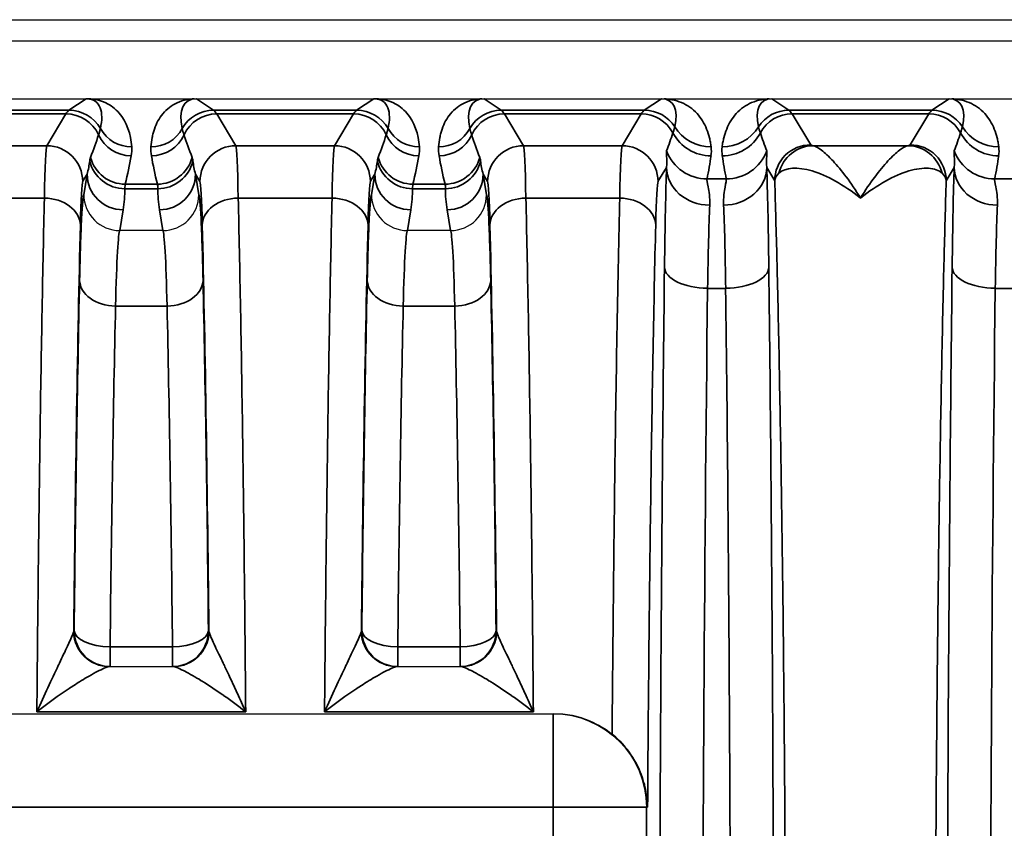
# Model space of a CAD drawing. Header units: millimetres. Extents: x 399 to 6233, y -1870 to 1602.
# Tile 529 of 656: x 6005 to 6019, y -98 to -86. Entities that reach past the tile are written whole.
import ezdxf

# ---------------------------------------------------------------- set-up
doc = ezdxf.new("R2010")
doc.units = ezdxf.units.MM
doc.layers.add('可見 (ISO)', color=7, linetype='Continuous', lineweight=25)
doc.layers.add('窄部可見 (ISO)', color=7, linetype='Continuous', lineweight=35)

msp = doc.modelspace()

# ---------------------------------------------------------------- linework, layer by layer
at = {"layer": '可見 (ISO)'}
for p, q in [((5974.43, -86.296), (6087.43, -86.296)), ((6083.18, -86.596), (5978.68, -86.596)), ((5978.68, -87.396), (6083.18, -87.396)), ((6006.379, -89.23), (6006.38, -89.23)), ((6006.979, -89.23), (6006.38, -89.23)), ((6006.979, -89.23), (6006.98, -89.23)), ((6010.379, -89.23), (6010.38, -89.23)), ((6010.979, -89.23), (6010.38, -89.23)), ((6010.979, -89.23), (6010.98, -89.23)), ((6006.234, -95.296), (6007.125, -95.296)), ((6010.234, -95.296), (6011.125, -95.296)), ((6000.953, -95.952), (6012.407, -95.952)), ((6012.407, -95.952), (6012.418, -95.952))]:
    msp.add_line(p, q, dxfattribs=at)
for start, end in [(298.0336, 298.0348), (256.3871, 256.3879)]:
    msp.add_arc((6010.264, -92.296), 3, start, end, dxfattribs=at)
for points, knots in [([(6007.415, -87.396), (6007.421, -87.396), (6007.428, -87.396), (6007.434, -87.396), (6007.439, -87.396), (6007.443, -87.396), (6007.447, -87.396)], [0.00000000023, 0.00000000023, 0.00000000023, 0.00000000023, 0.00001896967, 0.00001896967, 0.00001896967, 0.00003403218, 0.00003403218, 0.00003403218, 0.00003403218]), ([(6011.415, -87.396), (6011.421, -87.396), (6011.428, -87.396), (6011.434, -87.396), (6011.439, -87.396), (6011.443, -87.396), (6011.447, -87.396)], [0.00000000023, 0.00000000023, 0.00000000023, 0.00000000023, 0.00001896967, 0.00001896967, 0.00001896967, 0.00003403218, 0.00003403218, 0.00003403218, 0.00003403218]), ([(6013.912, -87.396), (6013.917, -87.396), (6013.922, -87.396), (6013.927, -87.396), (6013.934, -87.396), (6013.941, -87.396), (6013.949, -87.396)], [-0.00000491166, -0.00000491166, -0.00000491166, -0.00000491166, 0.00001268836, 0.00001268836, 0.00001268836, 0.00003478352, 0.00003478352, 0.00003478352, 0.00003478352]), ([(6015.411, -87.396), (6015.418, -87.396), (6015.425, -87.396), (6015.431, -87.396), (6015.437, -87.396), (6015.442, -87.396), (6015.447, -87.396)], [0.00000000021, 0.00000000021, 0.00000000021, 0.00000000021, 0.00002113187, 0.00002113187, 0.00002113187, 0.0000394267, 0.0000394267, 0.0000394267, 0.0000394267]), ([(6017.912, -87.396), (6017.918, -87.396), (6017.924, -87.396), (6017.932, -87.396), (6017.937, -87.396), (6017.943, -87.396), (6017.949, -87.396)], [-0.00000491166, -0.00000491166, -0.00000491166, -0.00000491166, 0.00001772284, 0.00001772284, 0.00001772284, 0.00003506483, 0.00003506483, 0.00003506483, 0.00003506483]), ([(6005.88, -88.731), (6005.88, -88.862), (6005.934, -88.991), (6006.027, -89.083), (6006.119, -89.175), (6006.247, -89.229), (6006.379, -89.23)], [-0.0000151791, -0.0000151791, -0.0000151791, -0.0000151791, 0.0003786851, 0.0003786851, 0.0003786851, 0.0007725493, 0.0007725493, 0.0007725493, 0.0007725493]), ([(6006.98, -89.23), (6007.112, -89.229), (6007.241, -89.175), (6007.333, -89.083), (6007.425, -88.991), (6007.479, -88.861), (6007.479, -88.731)], [0, 0, 0, 0, 0.0003900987, 0.0003900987, 0.0003900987, 0.0007801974, 0.0007801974, 0.0007801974, 0.0007801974]), ([(6009.88, -88.731), (6009.88, -88.862), (6009.934, -88.991), (6010.027, -89.083), (6010.119, -89.175), (6010.247, -89.229), (6010.379, -89.23)], [-0.0000151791, -0.0000151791, -0.0000151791, -0.0000151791, 0.0003786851, 0.0003786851, 0.0003786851, 0.0007725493, 0.0007725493, 0.0007725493, 0.0007725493]), ([(6010.98, -89.23), (6011.112, -89.229), (6011.241, -89.175), (6011.333, -89.083), (6011.425, -88.991), (6011.479, -88.861), (6011.479, -88.731)], [0, 0, 0, 0, 0.0003900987, 0.0003900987, 0.0003900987, 0.0007801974, 0.0007801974, 0.0007801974, 0.0007801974]), ([(6012.418, -95.952), (6012.584, -95.952), (6012.759, -95.985), (6013.03, -96.099), (6013.135, -96.162), (6013.226, -96.235)], [-0.40134633, -0.40134633, -0.40134633, -0.40134633, -0.35174447, -0.35174447, -0.3169552, -0.3169552, -0.3169552, -0.3169552]), ([(6013.72, -97.252), (6013.72, -97.25), (6013.72, -97.248), (6013.719, -97.155), (6013.708, -97.063), (6013.666, -96.878), (6013.634, -96.785), (6013.545, -96.599), (6013.487, -96.508), (6013.36, -96.354), (6013.295, -96.29), (6013.226, -96.235)], [-0.000535, -0.000535, -0.000535, -0.000535, 0, 0, 0.0290077, 0.0290077, 0.0592099, 0.0592099, 0.0917988, 0.0917988, 0.1194024, 0.1194024, 0.1194024, 0.1194024])]:
    msp.add_open_spline(points, degree=3, knots=knots, dxfattribs=at)
at = {"layer": '窄部可見 (ISO)'}
for p, q in [((6005.674, -87.555), (6005.913, -87.396)), ((6007.447, -87.396), (6007.685, -87.555)), ((6009.674, -87.555), (6009.913, -87.396)), ((6011.447, -87.396), (6011.685, -87.555)), ((6013.674, -87.555), (6013.912, -87.396)), ((6015.447, -87.396), (6015.685, -87.555)), ((6017.674, -87.555), (6017.912, -87.396)), ((6003.685, -87.555), (6005.674, -87.555)), ((6005.63, -87.606), (6003.729, -87.606)), ((6005.365, -88.049), (6005.63, -87.606)), ((6007.685, -87.555), (6009.674, -87.555)), ((6009.63, -87.606), (6007.729, -87.606)), ((6007.729, -87.606), (6007.995, -88.049)), ((6009.365, -88.049), (6009.63, -87.606)), ((6011.685, -87.555), (6013.674, -87.555)), ((6013.63, -87.606), (6011.729, -87.606)), ((6011.729, -87.606), (6011.995, -88.049)), ((6013.365, -88.049), (6013.63, -87.606)), ((6015.685, -87.555), (6017.674, -87.555)), ((6017.63, -87.606), (6015.729, -87.606)), ((6015.729, -87.606), (6015.987, -88.037)), ((6017.372, -88.037), (6017.63, -87.606)), ((6003.995, -88.049), (6005.365, -88.049)), ((6007.995, -88.049), (6009.365, -88.049)), ((6011.995, -88.049), (6013.365, -88.049)), ((6016.023, -88.049), (6017.336, -88.049)), ((6013.983, -88.351), (6013.864, -88.549)), ((6015.487, -88.536), (6015.376, -88.351)), ((6017.983, -88.351), (6017.872, -88.536)), ((6005.927, -88.446), (6005.864, -88.549)), ((6005.88, -88.731), (6005.927, -88.446)), ((6007.495, -88.549), (6007.433, -88.446)), ((6007.433, -88.446), (6007.479, -88.731)), ((6009.927, -88.446), (6009.864, -88.549)), ((6009.88, -88.731), (6009.927, -88.446)), ((6011.495, -88.549), (6011.433, -88.446)), ((6011.433, -88.446), (6011.479, -88.731)), ((6014.546, -88.511), (6014.814, -88.511)), ((6018.546, -88.511), (6018.814, -88.511)), ((6006.908, -88.648), (6006.451, -88.648)), ((6006.456, -88.584), (6006.903, -88.584)), ((6010.908, -88.648), (6010.451, -88.648)), ((6010.456, -88.584), (6010.903, -88.584)), ((6005.332, -88.778), (6004.027, -88.778)), ((6009.332, -88.778), (6008.027, -88.778)), ((6013.332, -88.778), (6012.027, -88.778)), ((6006.426, -88.941), (6006.379, -89.23)), ((6006.98, -89.23), (6006.933, -88.941)), ((6010.426, -88.941), (6010.379, -89.23)), ((6010.98, -89.23), (6010.933, -88.941)), ((6014.805, -90.034), (6014.554, -90.034)), ((6018.805, -90.034), (6018.554, -90.034)), ((6007.038, -90.28), (6006.321, -90.28)), ((6011.038, -90.28), (6010.321, -90.28)), ((6005.741, -94.796), (6005.746, -94.796)), ((6007.613, -94.796), (6007.619, -94.796)), ((6009.741, -94.796), (6009.746, -94.796)), ((6011.613, -94.796), (6011.619, -94.796)), ((6006.246, -95.02), (6007.113, -95.02)), ((6006.246, -95.02), (6006.246, -95.296)), ((6007.113, -95.02), (6007.113, -95.296)), ((6010.246, -95.02), (6011.113, -95.02)), ((6010.246, -95.02), (6010.246, -95.296)), ((6011.113, -95.02), (6011.113, -95.296)), ((6008.131, -95.925), (6005.228, -95.925)), ((6012.131, -95.925), (6009.228, -95.925)), ((6012.407, -97.252), (6012.407, -95.952)), ((6012.407, -97.252), (6000.953, -97.252)), ((6012.407, -108.34), (6012.407, -97.252)), ((6013.706, -97.252), (6012.407, -97.252)), ((6013.72, -97.252), (6013.706, -97.252)), ((6013.706, -97.252), (6013.706, -108.34))]:
    msp.add_line(p, q, dxfattribs=at)
for centre, major_axis, ratio, start_param, end_param in [((6005.92, -87.408), (-0.0748, 0.0028), 0.15772, 4.612064, 4.818035), ((6005.944, -86.897), (-0.021, -0.5), 0.582239, 0.017982, 0.072335), ((6007.914, -88.207), (-0.601, 0.77), 0.425498, 5.962372, 7.023252), ((6009.92, -87.408), (-0.0748, 0.0028), 0.15772, 4.612064, 4.818035), ((6009.944, -86.897), (-0.021, -0.5), 0.582239, 0.017982, 0.072335), ((6011.914, -88.207), (-0.601, 0.77), 0.425498, 5.962372, 7.023252), ((6013.399, -88.238), (0.641, 0.802), 0.399262, 5.585689, 6.592352), ((6015.96, -88.238), (-0.641, 0.802), 0.399262, 5.974018, 6.980681), ((6017.399, -88.238), (0.641, 0.802), 0.399262, 5.585689, 6.592352), ((6005.703, -187.589), (0, 100.043), 0.020838, 0.01396, 0.034899), ((6005.63, -88.106), (0.429, -0.257), 0.999172, 0.969547, 2.110736), ((6005.674, -88.055), (0.277, -0.416), 0.999683, 1.492602, 2.553481), ((6007.685, -88.055), (0.277, 0.416), 0.999683, 0.588111, 1.648991), ((6007.729, -88.106), (0.429, 0.257), 0.999172, 1.030857, 2.172045), ((6007.656, -187.589), (0, 100.043), 0.020838, 6.248286, 6.269226), ((6009.703, -187.589), (0, 100.043), 0.020838, 0.01396, 0.034899), ((6009.63, -88.106), (0.429, -0.257), 0.999172, 0.969547, 2.110736), ((6009.674, -88.055), (0.277, -0.416), 0.999683, 1.492602, 2.553481), ((6011.685, -88.055), (0.277, 0.416), 0.999683, 0.588111, 1.648991), ((6011.729, -88.106), (0.429, 0.257), 0.999172, 1.030857, 2.172045), ((6011.656, -187.589), (0, 100.043), 0.020838, 6.248286, 6.269226), ((6013.703, -187.589), (0, 100.043), 0.020838, 0.01396, 0.034899), ((6013.63, -88.106), (0.429, -0.257), 0.999172, 1.028727, 2.110736), ((6013.674, -88.055), (0.277, -0.416), 0.999683, 1.546818, 2.553481), ((6015.685, -88.055), (-0.277, -0.416), 0.999683, 3.729704, 4.736367), ((6015.729, -88.106), (-0.429, -0.257), 0.999172, 4.17245, 5.254458), ((6015.656, -187.589), (0, 100.043), 0.020838, 6.248286, 6.269226), ((6017.703, -187.589), (0, 100.043), 0.020838, 0.01396, 0.034899), ((6017.63, -88.106), (-0.429, 0.257), 0.999172, 4.17032, 5.252328), ((6017.674, -88.055), (-0.277, 0.416), 0.999683, 4.688411, 5.695074), ((6006.547, -87.567), (0.499, 0.035), 0.998264, 3.581597, 4.6421), ((6006.813, -87.567), (0.499, -0.035), 0.998264, 4.782678, 5.843181), ((6010.547, -87.567), (0.499, 0.035), 0.998264, 3.581597, 4.6421), ((6010.813, -87.567), (0.499, -0.035), 0.998264, 4.782678, 5.843181), ((6013.177, -88.861), (1.006, 2.097), 0.194686, 5.163945, 5.294522), ((6014.601, -87.591), (-0.594, 0.083), 0.998238, 0.627947, 1.709607), ((6014.603, -87.467), (-0.595, -0.075), 0.998245, 0.438747, 1.445107), ((6014.756, -87.467), (0.595, -0.075), 0.998245, 4.838078, 5.844438), ((6014.758, -87.591), (0.594, 0.083), 0.998238, 4.573579, 5.655239), ((6016.182, -88.861), (-1.006, 2.097), 0.194686, 0.988663, 1.119241), ((6017.177, -88.861), (1.006, 2.097), 0.194686, 5.163945, 5.294522), ((6018.601, -87.591), (0.594, -0.083), 0.998238, 3.769539, 4.851199), ((6018.603, -87.467), (0.595, 0.075), 0.998245, 3.58034, 4.5867), ((6005.265, -88.715), (0.922, 1.951), 0.210639, 5.070965, 5.241361), ((6006.539, -87.69), (0.493, -0.084), 0.998222, 3.739582, 4.880401), ((6006.82, -87.69), (0.493, 0.084), 0.998222, 4.544377, 5.685196), ((6008.094, -88.715), (-0.922, 1.951), 0.210639, 1.041825, 1.21222), ((6009.265, -88.715), (0.922, 1.951), 0.210639, 5.070965, 5.241361), ((6010.539, -87.69), (0.493, -0.084), 0.998222, 3.739582, 4.880401), ((6010.82, -87.69), (0.493, 0.084), 0.998222, 4.544377, 5.685196), ((6012.094, -88.715), (-0.922, 1.951), 0.210639, 1.041825, 1.21222), ((6005.363, -90.58), (0.003, 2.532), 0.018707, 0.037443, 0.7792), ((6005.365, -88.549), (0.429, -0.257), 0.999172, 0.54067, 2.110736), ((6007.995, -88.549), (0.429, 0.257), 0.999172, 1.030857, 2.600922), ((6007.996, -90.58), (-0.003, 2.532), 0.018707, 5.503986, 6.245742), ((6009.363, -90.58), (0.003, 2.532), 0.018707, 0.037443, 0.7792), ((6009.365, -88.549), (0.429, -0.257), 0.999172, 0.54067, 2.110736), ((6011.995, -88.549), (0.429, 0.257), 0.999172, 1.030857, 2.600922), ((6011.996, -90.58), (-0.003, 2.532), 0.018707, 5.503986, 6.245742), ((6013.363, -90.58), (0.003, 2.532), 0.018707, 0.037443, 0.7792), ((6013.365, -88.549), (0.429, -0.257), 0.999172, 0.54067, 2.110736), ((6014.546, -87.913), (-0.588, 0.12), 0.998201, 0.559467, 1.77166), ((6014.814, -87.913), (0.588, 0.12), 0.998201, 4.511525, 5.723718), ((6016.023, -88.549), (0.093, 0.491), 0.982993, 0.191203, 1.520008), ((6017.336, -88.549), (-0.093, 0.491), 0.982993, 4.763177, 6.091983), ((6018.546, -87.913), (0.588, -0.12), 0.998201, 3.70106, 4.913253), ((6005.426, -88.447), (0.316, 0.86), 0.52171, 4.902871, 5.118236), ((6006.451, -88.152), (-0.5, 0.002), 0.991894, 0.221473, 1.575179), ((6006.456, -88.085), (0.485, -0.121), 0.998166, 3.64424, 4.955399), ((6005.854, -88.818), (-0.551, -1.727), 0.284402, 1.796759, 2.032053), ((6007.505, -88.818), (0.551, -1.727), 0.284402, 4.251132, 4.486426), ((6006.903, -88.085), (0.485, 0.121), 0.998166, 4.469379, 5.780538), ((6006.908, -88.152), (0.5, 0.002), 0.991894, 4.708006, 6.061712), ((6007.933, -88.447), (-0.316, 0.86), 0.52171, 1.164949, 1.380315), ((6009.426, -88.447), (0.316, 0.86), 0.52171, 4.902871, 5.118236), ((6010.451, -88.152), (-0.5, 0.002), 0.991894, 0.221473, 1.575179), ((6010.456, -88.085), (0.485, -0.121), 0.998166, 3.64424, 4.955399), ((6009.854, -88.818), (-0.551, -1.727), 0.284402, 1.796759, 2.032053), ((6011.505, -88.818), (0.551, -1.727), 0.284402, 4.251132, 4.486426), ((6010.903, -88.085), (0.485, 0.121), 0.998166, 4.469379, 5.780538), ((6010.908, -88.152), (0.5, 0.002), 0.991894, 4.708006, 6.061712), ((6011.933, -88.447), (-0.316, 0.86), 0.52171, 1.164949, 1.380315), ((6013.825, -88.945), (-0.587, -1.898), 0.297416, 1.892012, 2.070087), ((6015.535, -88.945), (0.587, -1.898), 0.297416, 4.213099, 4.391173), ((6017.825, -88.945), (-0.587, -1.898), 0.297416, 1.892012, 2.070087), ((6014.01, -91.028), (0.007, 3.096), 0.02085, 0.526276, 1.141508), ((6014.583, -88.351), (-0.6, 0.023), 0.876399, 0.0435, 1.604216), ((6014.776, -88.351), (0.6, 0.023), 0.876399, 4.678969, 6.239685), ((6015.349, -91.028), (-0.007, 3.096), 0.02085, 5.141677, 5.75691), ((6018.01, -91.028), (0.007, 3.096), 0.02085, 0.526276, 1.141508), ((6018.583, -88.351), (-0.6, 0.023), 0.876399, 0.0435, 1.604216), ((6005.863, -90.658), (-0.003, -2.11), 0.022449, 3.179046, 3.920805), ((6006.426, -88.446), (-0.493, 0.081), 0.99168, 0.163411, 1.731546), ((6006.933, -88.446), (0.493, 0.081), 0.99168, 4.551639, 6.119774), ((6007.496, -90.658), (0.003, -2.11), 0.022449, 2.362381, 3.10414), ((6009.863, -90.658), (-0.003, -2.11), 0.022449, 3.179046, 3.920805), ((6010.426, -88.446), (-0.493, 0.081), 0.99168, 0.163411, 1.731546), ((6010.933, -88.446), (0.493, 0.081), 0.99168, 4.551639, 6.119774), ((6011.496, -90.658), (0.003, -2.11), 0.022449, 2.362381, 3.10414), ((6013.863, -90.658), (-0.003, -2.11), 0.022449, 3.179046, 3.920805), ((6005.933, -88.868), (-0.164, -0.971), 0.506318, 1.580737, 1.884292), ((6007.426, -88.868), (0.164, -0.971), 0.506318, 4.398893, 4.702449), ((6009.933, -88.868), (-0.164, -0.971), 0.506318, 1.580737, 1.884292), ((6011.426, -88.868), (0.164, -0.971), 0.506318, 4.398893, 4.702449), ((6005.332, -89.156), (0.5, -0.012), 0.756341, 0.032019, 1.589117), ((6008.027, -89.156), (-0.5, -0.012), 0.756341, 4.694068, 6.251166), ((6009.332, -89.156), (0.5, -0.012), 0.756341, 0.032019, 1.589117), ((6012.027, -89.156), (-0.5, -0.012), 0.756341, 4.694068, 6.251166), ((6013.332, -89.156), (0.5, -0.012), 0.756341, 0.032019, 1.589117), ((6014.61, -91.108), (-0.007, -2.58), 0.02502, 3.667887, 4.283115), ((6014.75, -91.108), (0.007, -2.58), 0.02502, 2.000071, 2.615298), ((6018.61, -91.108), (-0.007, -2.58), 0.02502, 3.667887, 4.283115), ((6006.079, -102.798), (0, -18.032), 0.020942, 3.854426, 4.252602), ((6007.28, -102.798), (0, 18.032), 0.020942, 5.172176, 5.570352), ((6010.079, -102.798), (0, -18.032), 0.020942, 3.854426, 4.252602), ((6011.28, -102.798), (0, 18.032), 0.020942, 5.172176, 5.570352), ((6014.554, -89.739), (-0.6, 0.007), 0.49083, 0.024039, 1.576589), ((6014.805, -89.739), (0.6, 0.007), 0.49083, 4.706597, 6.259146), ((6018.554, -89.739), (-0.6, 0.007), 0.49083, 0.024039, 1.576589), ((6006.013, -100.454), (0.037, 15.127), 0.020036, 0.800388, 1.187453), ((6006.321, -89.919), (-0.5, 0.011), 0.722333, 0.030288, 1.586603), ((6007.038, -89.919), (0.5, 0.011), 0.722333, 4.696582, 6.252897), ((6007.346, -100.454), (0.037, -15.127), 0.020036, 1.954139, 2.341205), ((6010.013, -100.454), (0.037, 15.127), 0.020036, 0.800388, 1.187453), ((6010.321, -89.919), (-0.5, 0.011), 0.722333, 0.030288, 1.586603), ((6011.038, -89.919), (0.5, 0.011), 0.722333, 4.696582, 6.252897), ((6011.346, -100.454), (0.037, -15.127), 0.020036, 1.954139, 2.341205), ((6015.039, -102.796), (0, -26), 0.02143, 4.199317, 4.712389), ((6019.039, -102.796), (0, -26), 0.02143, 4.199317, 4.712389), ((6006.513, -100.52), (0.037, 14.702), 0.020614, 0.800391, 1.187456), ((6006.846, -100.52), (0.037, -14.702), 0.020614, 1.954136, 2.341202), ((6010.513, -100.52), (0.037, 14.702), 0.020614, 0.800391, 1.187456), ((6010.846, -100.52), (0.037, -14.702), 0.020614, 1.954136, 2.341202), ((6005.24, -94.772), (-0.501, 0.023), 0.444094, 3.042618, 3.133652), ((6006.234, -94.796), (0, -0.5), 0.994724, 4.752585, 6.283185), ((6006.24, -94.796), (0, -0.5), 0.999781, 4.712389, 6.283185), ((6006.246, -94.796), (-0.5, 0.005), 0.448798, 0.023437, 1.575518), ((6006.246, -94.796), (0, -0.5), 0.999781, 4.712389, 6.283185), ((6007.113, -94.796), (0.5, 0.005), 0.448798, 4.707667, 6.259748), ((6007.113, -94.796), (0, -0.5), 0.999781, 0, 1.570796), ((6007.119, -94.796), (0, -0.5), 0.999781, 0, 1.570796), ((6007.125, -94.796), (0, -0.5), 0.994724, 0, 1.5306), ((6008.119, -94.772), (-0.501, -0.023), 0.444094, 0.007941, 0.098975), ((6009.24, -94.772), (-0.501, 0.023), 0.444094, 3.042618, 3.133652), ((6010.234, -94.796), (0, -0.5), 0.994724, 4.752585, 6.283185), ((6010.24, -94.796), (0, -0.5), 0.999781, 4.712389, 6.283185), ((6010.246, -94.796), (-0.5, 0.005), 0.448798, 0.023437, 1.575518), ((6010.246, -94.796), (0, -0.5), 0.999781, 4.712389, 6.283185), ((6011.113, -94.796), (0.5, 0.005), 0.448798, 4.707667, 6.259748), ((6011.113, -94.796), (0, -0.5), 0.999781, 0, 1.570796), ((6011.119, -94.796), (0, -0.5), 0.999781, 0, 1.570796), ((6011.125, -94.796), (0, -0.5), 0.994724, 0, 1.5306), ((6012.119, -94.772), (-0.501, -0.023), 0.444094, 0.007941, 0.098975), ((6012.407, -97.252), (0, 1.3), 0.999781, 4.712389, 6.283185)]:
    msp.add_ellipse(centre, major_axis=major_axis, ratio=ratio, start_param=start_param, end_param=end_param, dxfattribs=at)
for points, knots in [([(6006.11, -87.811), (6006.136, -87.698), (6006.137, -87.594), (6006.107, -87.521), (6006.092, -87.482), (6006.068, -87.452), (6006.038, -87.431), (6006.008, -87.41), (6005.969, -87.399), (6005.928, -87.397)], [2.081652, 2.081652, 2.081652, 2.081652, 2.583772, 2.583772, 2.583772, 2.845034, 2.845034, 2.845034, 3.110834, 3.110834, 3.110834, 3.110834]), ([(6005.944, -87.396), (6006.028, -87.4), (6006.11, -87.418), (6006.184, -87.452), (6006.256, -87.486), (6006.32, -87.535), (6006.373, -87.597), (6006.475, -87.715), (6006.534, -87.884), (6006.547, -88.067)], [3.172351, 3.172351, 3.172351, 3.172351, 3.439537, 3.439537, 3.439537, 3.700573, 3.700573, 3.700573, 4.201533, 4.201533, 4.201533, 4.201533]), ([(6006.813, -88.067), (6006.816, -88.02), (6006.822, -87.976), (6006.83, -87.935), (6006.834, -87.915), (6006.839, -87.895), (6006.844, -87.876), (6006.849, -87.856), (6006.855, -87.837), (6006.862, -87.818), (6006.889, -87.74), (6006.928, -87.667), (6006.979, -87.604), (6007.034, -87.539), (6007.102, -87.486), (6007.179, -87.451), (6007.22, -87.432), (6007.263, -87.418), (6007.308, -87.409), (6007.343, -87.402), (6007.379, -87.398), (6007.415, -87.396)], [2.081652, 2.081652, 2.081652, 2.081652, 2.208869, 2.208869, 2.208869, 2.271875, 2.271875, 2.271875, 2.334716, 2.334716, 2.334716, 2.587926, 2.587926, 2.587926, 2.853633, 2.853633, 2.853633, 2.996766, 2.996766, 2.996766, 3.110834, 3.110834, 3.110834, 3.110834]), ([(6010.11, -87.811), (6010.136, -87.698), (6010.137, -87.594), (6010.107, -87.521), (6010.092, -87.482), (6010.068, -87.452), (6010.038, -87.431), (6010.008, -87.41), (6009.969, -87.399), (6009.928, -87.397)], [2.081652, 2.081652, 2.081652, 2.081652, 2.583772, 2.583772, 2.583772, 2.845034, 2.845034, 2.845034, 3.110834, 3.110834, 3.110834, 3.110834]), ([(6009.944, -87.396), (6010.028, -87.4), (6010.11, -87.418), (6010.184, -87.452), (6010.256, -87.486), (6010.32, -87.535), (6010.373, -87.597), (6010.475, -87.715), (6010.534, -87.884), (6010.547, -88.067)], [3.172351, 3.172351, 3.172351, 3.172351, 3.439537, 3.439537, 3.439537, 3.700573, 3.700573, 3.700573, 4.201533, 4.201533, 4.201533, 4.201533]), ([(6010.813, -88.067), (6010.816, -88.02), (6010.822, -87.976), (6010.83, -87.935), (6010.834, -87.915), (6010.839, -87.895), (6010.844, -87.876), (6010.849, -87.856), (6010.855, -87.837), (6010.862, -87.818), (6010.889, -87.74), (6010.928, -87.667), (6010.979, -87.604), (6011.034, -87.539), (6011.102, -87.486), (6011.179, -87.451), (6011.22, -87.432), (6011.263, -87.418), (6011.308, -87.409), (6011.343, -87.402), (6011.379, -87.398), (6011.415, -87.396)], [2.081652, 2.081652, 2.081652, 2.081652, 2.208869, 2.208869, 2.208869, 2.271875, 2.271875, 2.271875, 2.334716, 2.334716, 2.334716, 2.587926, 2.587926, 2.587926, 2.853633, 2.853633, 2.853633, 2.996766, 2.996766, 2.996766, 3.110834, 3.110834, 3.110834, 3.110834]), ([(6013.949, -87.396), (6013.985, -87.398), (6014.021, -87.402), (6014.057, -87.409), (6014.104, -87.417), (6014.149, -87.431), (6014.193, -87.45), (6014.274, -87.484), (6014.347, -87.536), (6014.407, -87.602), (6014.463, -87.664), (6014.508, -87.738), (6014.54, -87.818), (6014.556, -87.857), (6014.569, -87.897), (6014.579, -87.938), (6014.584, -87.958), (6014.589, -87.978), (6014.593, -88), (6014.597, -88.021), (6014.6, -88.043), (6014.603, -88.066)], [0.0321682, 0.0321682, 0.0321682, 0.0321682, 0.1368507, 0.1368507, 0.1368507, 0.2737771, 0.2737771, 0.2737771, 0.5290847, 0.5290847, 0.5290847, 0.7702868, 0.7702868, 0.7702868, 0.8883026, 0.8883026, 0.8883026, 0.9470384, 0.9470384, 0.9470384, 1.0057239, 1.0057239, 1.0057239, 1.0057239]), ([(6014.756, -88.066), (6014.759, -88.043), (6014.762, -88.021), (6014.766, -88), (6014.77, -87.978), (6014.775, -87.958), (6014.78, -87.938), (6014.79, -87.897), (6014.803, -87.857), (6014.819, -87.818), (6014.851, -87.738), (6014.896, -87.664), (6014.953, -87.602), (6015.012, -87.536), (6015.085, -87.484), (6015.166, -87.45), (6015.21, -87.431), (6015.256, -87.417), (6015.302, -87.409), (6015.338, -87.402), (6015.374, -87.398), (6015.411, -87.396)], [2.1358688, 2.1358688, 2.1358688, 2.1358688, 2.1945542, 2.1945542, 2.1945542, 2.25329, 2.25329, 2.25329, 2.3713058, 2.3713058, 2.3713058, 2.612508, 2.612508, 2.612508, 2.8678155, 2.8678155, 2.8678155, 3.004742, 3.004742, 3.004742, 3.1094244, 3.1094244, 3.1094244, 3.1094244]), ([(6017.949, -87.396), (6017.985, -87.398), (6018.021, -87.402), (6018.057, -87.409), (6018.104, -87.417), (6018.149, -87.431), (6018.193, -87.45), (6018.274, -87.484), (6018.347, -87.536), (6018.407, -87.602), (6018.463, -87.664), (6018.508, -87.738), (6018.54, -87.818), (6018.556, -87.857), (6018.569, -87.897), (6018.579, -87.938), (6018.584, -87.958), (6018.589, -87.978), (6018.593, -88), (6018.597, -88.021), (6018.6, -88.043), (6018.603, -88.066)], [3.1737609, 3.1737609, 3.1737609, 3.1737609, 3.2784434, 3.2784434, 3.2784434, 3.4153698, 3.4153698, 3.4153698, 3.6706773, 3.6706773, 3.6706773, 3.9118795, 3.9118795, 3.9118795, 4.0298953, 4.0298953, 4.0298953, 4.0886311, 4.0886311, 4.0886311, 4.1473165, 4.1473165, 4.1473165, 4.1473165]), ([(6006.085, -87.898), (6006.09, -87.883), (6006.095, -87.868), (6006.099, -87.854), (6006.103, -87.839), (6006.107, -87.825), (6006.11, -87.811)], [0, 0, 0, 0, 0.001000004, 0.001000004, 0.001000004, 0.002089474, 0.002089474, 0.002089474, 0.002089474]), ([(6007.249, -87.811), (6007.252, -87.823), (6007.255, -87.836), (6007.259, -87.85), (6007.264, -87.865), (6007.269, -87.881), (6007.274, -87.898)], [0, 0, 0, 0, 0.001000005, 0.001000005, 0.001000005, 0.002089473, 0.002089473, 0.002089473, 0.002089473]), ([(6010.085, -87.898), (6010.09, -87.883), (6010.095, -87.868), (6010.099, -87.854), (6010.103, -87.839), (6010.107, -87.825), (6010.11, -87.811)], [0, 0, 0, 0, 0.001000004, 0.001000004, 0.001000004, 0.002089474, 0.002089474, 0.002089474, 0.002089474]), ([(6011.249, -87.811), (6011.252, -87.823), (6011.255, -87.836), (6011.259, -87.85), (6011.264, -87.865), (6011.269, -87.881), (6011.274, -87.898)], [0, 0, 0, 0, 0.001000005, 0.001000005, 0.001000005, 0.002089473, 0.002089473, 0.002089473, 0.002089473]), ([(6014.072, -87.872), (6014.077, -87.857), (6014.081, -87.842), (6014.085, -87.829), (6014.09, -87.814), (6014.093, -87.8), (6014.096, -87.788)], [0, 0, 0, 0, 0.001000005, 0.001000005, 0.001000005, 0.002089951, 0.002089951, 0.002089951, 0.002089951]), ([(6015.263, -87.788), (6015.265, -87.799), (6015.269, -87.812), (6015.273, -87.825), (6015.277, -87.84), (6015.282, -87.855), (6015.288, -87.872)], [0, 0, 0, 0, 0.001000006, 0.001000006, 0.001000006, 0.00208995, 0.00208995, 0.00208995, 0.00208995]), ([(6018.072, -87.872), (6018.077, -87.857), (6018.081, -87.842), (6018.085, -87.829), (6018.09, -87.814), (6018.093, -87.8), (6018.096, -87.788)], [0, 0, 0, 0, 0.001000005, 0.001000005, 0.001000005, 0.002089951, 0.002089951, 0.002089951, 0.002089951]), ([(6013.983, -88.351), (6013.989, -88.286), (6013.985, -88.235), (6013.983, -88.198), (6013.983, -88.197), (6013.983, -88.197), (6013.983, -88.196), (6013.98, -88.158), (6013.979, -88.134), (6013.984, -88.122)], [0, 0, 0, 0, 0.000759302, 0.000759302, 0.000759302, 0.000774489, 0.000774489, 0.000774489, 0.001548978, 0.001548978, 0.001548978, 0.001548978]), ([(6015.375, -88.122), (6015.38, -88.134), (6015.379, -88.159), (6015.377, -88.196), (6015.377, -88.197), (6015.376, -88.198), (6015.376, -88.199), (6015.374, -88.236), (6015.371, -88.286), (6015.376, -88.351)], [0, 0, 0, 0, 0.000774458, 0.000774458, 0.000774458, 0.000793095, 0.000793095, 0.000793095, 0.001548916, 0.001548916, 0.001548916, 0.001548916]), ([(6015.987, -88.037), (6015.856, -88.037), (6015.726, -88.091), (6015.634, -88.183), (6015.541, -88.276), (6015.487, -88.406), (6015.487, -88.536)], [0, 0, 0, 0, 0.5, 0.5, 0.5, 1, 1, 1, 1]), ([(6016.023, -88.049), (6016.05, -88.056), (6016.09, -88.077), (6016.137, -88.113), (6016.184, -88.149), (6016.239, -88.199), (6016.298, -88.262), (6016.356, -88.324), (6016.418, -88.398), (6016.482, -88.484), (6016.546, -88.57), (6016.614, -88.67), (6016.68, -88.778)], [0, 0, 0, 0, 0.000534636, 0.000534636, 0.000534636, 0.001069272, 0.001069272, 0.001069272, 0.001603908, 0.001603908, 0.001603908, 0.002138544, 0.002138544, 0.002138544, 0.002138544]), ([(6016.68, -88.778), (6016.813, -88.56), (6016.945, -88.387), (6017.12, -88.199), (6017.175, -88.149), (6017.269, -88.077), (6017.309, -88.056), (6017.336, -88.049)], [-0.000011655, -0.000011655, -0.000011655, -0.000011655, 0.001067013, 0.001067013, 0.001606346, 0.001606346, 0.00214568, 0.00214568, 0.00214568, 0.00214568]), ([(6017.872, -88.536), (6017.872, -88.406), (6017.818, -88.276), (6017.725, -88.183), (6017.633, -88.091), (6017.503, -88.037), (6017.372, -88.037)], [0, 0, 0, 0, 0.5, 0.5, 0.5, 1, 1, 1, 1]), ([(6017.983, -88.351), (6017.989, -88.286), (6017.985, -88.235), (6017.983, -88.198), (6017.983, -88.197), (6017.983, -88.197), (6017.983, -88.196), (6017.98, -88.158), (6017.979, -88.134), (6017.984, -88.122)], [0, 0, 0, 0, 0.000759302, 0.000759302, 0.000759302, 0.000774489, 0.000774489, 0.000774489, 0.001548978, 0.001548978, 0.001548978, 0.001548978]), ([(6005.963, -88.258), (6005.964, -88.248), (6005.966, -88.239), (6005.968, -88.231), (6005.969, -88.224), (6005.971, -88.218), (6005.973, -88.212)], [0, 0, 0, 0, 0.0003730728, 0.0003730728, 0.0003730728, 0.0007194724, 0.0007194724, 0.0007194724, 0.0007194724]), ([(6007.386, -88.212), (6007.388, -88.218), (6007.39, -88.224), (6007.391, -88.231), (6007.393, -88.239), (6007.395, -88.248), (6007.396, -88.258)], [0, 0, 0, 0, 0.0003464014, 0.0003464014, 0.0003464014, 0.0007194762, 0.0007194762, 0.0007194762, 0.0007194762]), ([(6009.963, -88.258), (6009.964, -88.248), (6009.966, -88.239), (6009.968, -88.231), (6009.969, -88.224), (6009.971, -88.218), (6009.973, -88.212)], [0, 0, 0, 0, 0.0003730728, 0.0003730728, 0.0003730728, 0.0007194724, 0.0007194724, 0.0007194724, 0.0007194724]), ([(6011.386, -88.212), (6011.388, -88.218), (6011.39, -88.224), (6011.391, -88.231), (6011.393, -88.239), (6011.395, -88.248), (6011.396, -88.258)], [0, 0, 0, 0, 0.0003464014, 0.0003464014, 0.0003464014, 0.0007194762, 0.0007194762, 0.0007194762, 0.0007194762]), ([(6016.68, -88.778), (6016.444, -88.59), (6016.212, -88.462), (6016.008, -88.401), (6015.805, -88.341), (6015.633, -88.35), (6015.546, -88.432)], [-0.000011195, -0.000011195, -0.000011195, -0.000011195, 0.001104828, 0.001104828, 0.001104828, 0.002220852, 0.002220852, 0.002220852, 0.002220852]), ([(6017.814, -88.432), (6017.77, -88.391), (6017.704, -88.368), (6017.625, -88.363), (6017.547, -88.358), (6017.453, -88.371), (6017.352, -88.401), (6017.15, -88.461), (6016.915, -88.59), (6016.68, -88.778)], [0, 0, 0, 0, 0.000558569, 0.000558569, 0.000558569, 0.001117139, 0.001117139, 0.001117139, 0.002234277, 0.002234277, 0.002234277, 0.002234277]), ([(6014.546, -88.511), (6014.542, -88.525), (6014.551, -88.562), (6014.574, -88.684), (6014.588, -88.769), (6014.583, -88.877)], [0, 0, 0, 0, 0.000661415, 0.000661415, 0.001322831, 0.001322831, 0.001322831, 0.001322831]), ([(6014.776, -88.877), (6014.771, -88.769), (6014.785, -88.685), (6014.808, -88.563), (6014.817, -88.525), (6014.814, -88.511)], [0, 0, 0, 0, 0.000661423, 0.000661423, 0.001322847, 0.001322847, 0.001322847, 0.001322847]), ([(6015.487, -117.056), (6015.498, -116.709), (6015.508, -116.336), (6015.518, -115.947), (6015.52, -115.884), (6015.521, -115.819), (6015.523, -115.754), (6015.534, -115.29), (6015.545, -114.794), (6015.554, -114.275), (6015.564, -113.757), (6015.573, -113.213), (6015.582, -112.643), (6015.59, -112.074), (6015.598, -111.476), (6015.605, -110.86), (6015.608, -110.599), (6015.61, -110.335), (6015.613, -110.068), (6015.617, -109.704), (6015.62, -109.334), (6015.623, -108.959), (6015.628, -108.308), (6015.633, -107.637), (6015.636, -106.953), (6015.643, -105.583), (6015.647, -104.197), (6015.647, -102.796), (6015.647, -101.395), (6015.643, -100.01), (6015.636, -98.639), (6015.63, -97.559), (6015.623, -96.519), (6015.613, -95.524), (6015.61, -95.257), (6015.608, -94.993), (6015.605, -94.732), (6015.598, -94.116), (6015.59, -93.519), (6015.582, -92.949), (6015.573, -92.38), (6015.564, -91.836), (6015.554, -91.317), (6015.545, -90.798), (6015.534, -90.302), (6015.523, -89.838), (6015.521, -89.773), (6015.52, -89.708), (6015.518, -89.645), (6015.508, -89.256), (6015.498, -88.883), (6015.487, -88.536)], [0.0267397, 0.0267397, 0.0267397, 0.0267397, 0.0775919, 0.0775919, 0.0775919, 0.0858976, 0.0858976, 0.0858976, 0.1450554, 0.1450554, 0.1450554, 0.2042133, 0.2042133, 0.2042133, 0.2633711, 0.2633711, 0.2633711, 0.2884173, 0.2884173, 0.2884173, 0.322529, 0.322529, 0.322529, 0.3816868, 0.3816868, 0.3816868, 0.5, 0.5, 0.5, 0.6183182, 0.6183182, 0.6183182, 0.7115983, 0.7115983, 0.7115983, 0.7366339, 0.7366339, 0.7366339, 0.7957918, 0.7957918, 0.7957918, 0.8549496, 0.8549496, 0.8549496, 0.9141075, 0.9141075, 0.9141075, 0.9224155, 0.9224155, 0.9224155, 0.9732653, 0.9732653, 0.9732653, 0.9732653]), ([(6017.872, -88.536), (6017.861, -88.883), (6017.851, -89.256), (6017.841, -89.645), (6017.839, -89.708), (6017.838, -89.773), (6017.836, -89.838), (6017.825, -90.302), (6017.815, -90.798), (6017.805, -91.317), (6017.795, -91.835), (6017.786, -92.379), (6017.777, -92.949), (6017.769, -93.518), (6017.761, -94.116), (6017.755, -94.732), (6017.752, -94.993), (6017.749, -95.257), (6017.746, -95.524), (6017.743, -95.888), (6017.739, -96.258), (6017.736, -96.633), (6017.731, -97.284), (6017.727, -97.955), (6017.723, -98.639), (6017.716, -100.009), (6017.712, -101.395), (6017.712, -102.796), (6017.712, -104.197), (6017.716, -105.582), (6017.723, -106.953), (6017.729, -108.033), (6017.736, -109.073), (6017.746, -110.068), (6017.749, -110.335), (6017.752, -110.599), (6017.755, -110.86), (6017.761, -111.476), (6017.769, -112.073), (6017.777, -112.643), (6017.786, -113.212), (6017.795, -113.756), (6017.805, -114.275), (6017.815, -114.794), (6017.825, -115.29), (6017.836, -115.754), (6017.838, -115.819), (6017.839, -115.884), (6017.841, -115.947), (6017.851, -116.336), (6017.861, -116.709), (6017.872, -117.056)], [0.0267397, 0.0267397, 0.0267397, 0.0267397, 0.0775919, 0.0775919, 0.0775919, 0.0858976, 0.0858976, 0.0858976, 0.1450554, 0.1450554, 0.1450554, 0.2042133, 0.2042133, 0.2042133, 0.2633711, 0.2633711, 0.2633711, 0.2884173, 0.2884173, 0.2884173, 0.322529, 0.322529, 0.322529, 0.3816868, 0.3816868, 0.3816868, 0.5, 0.5, 0.5, 0.6183182, 0.6183182, 0.6183182, 0.7115983, 0.7115983, 0.7115983, 0.7366339, 0.7366339, 0.7366339, 0.7957918, 0.7957918, 0.7957918, 0.8549496, 0.8549496, 0.8549496, 0.9141075, 0.9141075, 0.9141075, 0.9224155, 0.9224155, 0.9224155, 0.9732653, 0.9732653, 0.9732653, 0.9732653]), ([(6018.546, -88.511), (6018.542, -88.525), (6018.551, -88.562), (6018.574, -88.684), (6018.588, -88.769), (6018.583, -88.877)], [0, 0, 0, 0, 0.000661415, 0.000661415, 0.001322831, 0.001322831, 0.001322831, 0.001322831]), ([(6006.456, -88.584), (6006.455, -88.59), (6006.453, -88.598), (6006.453, -88.609), (6006.452, -88.619), (6006.451, -88.632), (6006.451, -88.648)], [0, 0, 0, 0, 0.0003301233, 0.0003301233, 0.0003301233, 0.0006862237, 0.0006862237, 0.0006862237, 0.0006862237]), ([(6006.908, -88.648), (6006.908, -88.632), (6006.907, -88.619), (6006.907, -88.609), (6006.906, -88.598), (6006.905, -88.59), (6006.903, -88.584)], [0, 0, 0, 0, 0.0003560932, 0.0003560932, 0.0003560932, 0.0006862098, 0.0006862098, 0.0006862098, 0.0006862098]), ([(6010.456, -88.584), (6010.455, -88.59), (6010.453, -88.598), (6010.453, -88.609), (6010.452, -88.619), (6010.451, -88.632), (6010.451, -88.648)], [0, 0, 0, 0, 0.0003301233, 0.0003301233, 0.0003301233, 0.0006862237, 0.0006862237, 0.0006862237, 0.0006862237]), ([(6010.908, -88.648), (6010.908, -88.632), (6010.907, -88.619), (6010.907, -88.609), (6010.906, -88.598), (6010.905, -88.59), (6010.903, -88.584)], [0, 0, 0, 0, 0.0003560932, 0.0003560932, 0.0003560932, 0.0006862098, 0.0006862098, 0.0006862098, 0.0006862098]), ([(6005.228, -95.925), (6005.239, -94.575), (6005.254, -93.27), (6005.271, -92.068), (6005.289, -90.851), (6005.309, -89.74), (6005.332, -88.778)], [0.3798324, 0.3798324, 0.3798324, 0.3798324, 0.617412, 0.617412, 0.617412, 0.8578464, 0.8578464, 0.8578464, 0.8578464]), ([(6005.821, -89.919), (6005.829, -89.564), (6005.838, -89.266), (6005.849, -89.061), (6005.859, -88.862), (6005.869, -88.751), (6005.88, -88.731)], [0.8072897, 0.8072897, 0.8072897, 0.8072897, 1.1737239, 1.1737239, 1.1737239, 1.5303326, 1.5303326, 1.5303326, 1.5303326]), ([(6007.479, -88.731), (6007.49, -88.751), (6007.5, -88.862), (6007.51, -89.061), (6007.521, -89.266), (6007.53, -89.564), (6007.538, -89.919)], [1.6112601, 1.6112601, 1.6112601, 1.6112601, 1.9678687, 1.9678687, 1.9678687, 2.3343029, 2.3343029, 2.3343029, 2.3343029]), ([(6008.027, -88.778), (6008.05, -89.74), (6008.07, -90.851), (6008.088, -92.068), (6008.105, -93.27), (6008.12, -94.575), (6008.131, -95.925)], [2.2837463, 2.2837463, 2.2837463, 2.2837463, 2.5241806, 2.5241806, 2.5241806, 2.7617603, 2.7617603, 2.7617603, 2.7617603]), ([(6009.228, -95.925), (6009.239, -94.575), (6009.254, -93.27), (6009.271, -92.068), (6009.289, -90.851), (6009.309, -89.74), (6009.332, -88.778)], [0.3798324, 0.3798324, 0.3798324, 0.3798324, 0.617412, 0.617412, 0.617412, 0.8578464, 0.8578464, 0.8578464, 0.8578464]), ([(6009.821, -89.919), (6009.829, -89.564), (6009.838, -89.266), (6009.849, -89.061), (6009.859, -88.862), (6009.869, -88.751), (6009.88, -88.731)], [0.8072897, 0.8072897, 0.8072897, 0.8072897, 1.1737239, 1.1737239, 1.1737239, 1.5303326, 1.5303326, 1.5303326, 1.5303326]), ([(6011.479, -88.731), (6011.49, -88.751), (6011.5, -88.862), (6011.51, -89.061), (6011.521, -89.266), (6011.53, -89.564), (6011.538, -89.919)], [1.6112601, 1.6112601, 1.6112601, 1.6112601, 1.9678687, 1.9678687, 1.9678687, 2.3343029, 2.3343029, 2.3343029, 2.3343029]), ([(6012.027, -88.778), (6012.05, -89.74), (6012.07, -90.851), (6012.088, -92.068), (6012.105, -93.27), (6012.12, -94.575), (6012.131, -95.925)], [2.2837463, 2.2837463, 2.2837463, 2.2837463, 2.5241806, 2.5241806, 2.5241806, 2.7617603, 2.7617603, 2.7617603, 2.7617603]), ([(6013.226, -96.235), (6013.236, -94.967), (6013.249, -93.734), (6013.264, -92.585), (6013.283, -91.165), (6013.306, -89.875), (6013.332, -88.778)], [0.3619214, 0.3619214, 0.3619214, 0.3619214, 0.5836942, 0.5836942, 0.5836942, 0.8578464, 0.8578464, 0.8578464, 0.8578464]), ([(6006.38, -89.23), (6006.37, -89.245), (6006.359, -89.344), (6006.349, -89.523), (6006.338, -89.704), (6006.329, -89.967), (6006.321, -90.28)], [4.7472956, 4.7472956, 4.7472956, 4.7472956, 5.1094328, 5.1094328, 5.1094328, 5.4758956, 5.4758956, 5.4758956, 5.4758956]), ([(6007.038, -90.28), (6007.03, -89.967), (6007.021, -89.704), (6007.011, -89.523), (6007, -89.344), (6006.99, -89.245), (6006.979, -89.23)], [3.9488824, 3.9488824, 3.9488824, 3.9488824, 4.3153451, 4.3153451, 4.3153451, 4.6774824, 4.6774824, 4.6774824, 4.6774824]), ([(6010.38, -89.23), (6010.37, -89.245), (6010.359, -89.344), (6010.349, -89.523), (6010.338, -89.704), (6010.329, -89.967), (6010.321, -90.28)], [4.7472956, 4.7472956, 4.7472956, 4.7472956, 5.1094328, 5.1094328, 5.1094328, 5.4758956, 5.4758956, 5.4758956, 5.4758956]), ([(6011.038, -90.28), (6011.03, -89.967), (6011.021, -89.704), (6011.011, -89.523), (6011, -89.344), (6010.99, -89.245), (6010.979, -89.23)], [3.9488824, 3.9488824, 3.9488824, 3.9488824, 4.3153451, 4.3153451, 4.3153451, 4.6774824, 4.6774824, 4.6774824, 4.6774824]), ([(6013.832, -89.156), (6013.806, -90.221), (6013.783, -91.477), (6013.764, -92.861), (6013.745, -94.228), (6013.73, -95.721), (6013.72, -97.252)], [5.4253389, 5.4253389, 5.4253389, 5.4253389, 5.6996123, 5.6996123, 5.6996123, 5.9706337, 5.9706337, 5.9706337, 5.9706337]), ([(6013.882, -102.796), (6013.882, -100.521), (6013.888, -98.247), (6013.9, -96.047), (6013.913, -93.847), (6013.931, -91.721), (6013.954, -89.739)], [0, 0, 0, 0, 0.256536, 0.256536, 0.256536, 0.5130721, 0.5130721, 0.5130721, 0.5130721]), ([(6015.405, -89.739), (6015.429, -91.721), (6015.447, -93.847), (6015.459, -96.047), (6015.471, -98.247), (6015.477, -100.521), (6015.477, -102.796), (6015.477, -105.071), (6015.471, -107.345), (6015.459, -109.545), (6015.447, -111.745), (6015.429, -113.871), (6015.405, -115.853)], [2.628521, 2.628521, 2.628521, 2.628521, 2.885057, 2.885057, 2.885057, 3.141593, 3.141593, 3.141593, 3.398129, 3.398129, 3.398129, 3.654665, 3.654665, 3.654665, 3.654665]), ([(6017.882, -102.796), (6017.882, -100.521), (6017.888, -98.247), (6017.9, -96.047), (6017.913, -93.847), (6017.931, -91.721), (6017.954, -89.739)], [0, 0, 0, 0, 0.256536, 0.256536, 0.256536, 0.5130721, 0.5130721, 0.5130721, 0.5130721]), ([(6014.805, -115.558), (6014.829, -113.621), (6014.847, -111.544), (6014.871, -107.242), (6014.877, -105.019), (6014.877, -100.573), (6014.871, -98.35), (6014.847, -94.048), (6014.829, -91.971), (6014.805, -90.034)], [2.628521, 2.628521, 2.628521, 2.628521, 2.885057, 2.885057, 3.141593, 3.141593, 3.398129, 3.398129, 3.654665, 3.654665, 3.654665, 3.654665]), ([(6005.228, -95.925), (6005.33, -95.695), (6005.432, -95.476), (6005.525, -95.281), (6005.53, -95.27), (6005.535, -95.26), (6005.54, -95.249), (6005.581, -95.163), (6005.62, -95.083), (6005.654, -95.011), (6005.658, -95.002), (6005.662, -94.993), (6005.666, -94.985), (6005.683, -94.949), (6005.699, -94.915), (6005.711, -94.885), (6005.723, -94.858), (6005.732, -94.834), (6005.737, -94.816)], [-0.00000792, -0.00000792, -0.00000792, -0.00000792, 0.000796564, 0.000796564, 0.000796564, 0.000840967, 0.000840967, 0.000840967, 0.001198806, 0.001198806, 0.001198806, 0.001242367, 0.001242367, 0.001242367, 0.001429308, 0.001429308, 0.001429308, 0.001601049, 0.001601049, 0.001601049, 0.001601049]), ([(6007.622, -94.816), (6007.627, -94.834), (6007.636, -94.858), (6007.648, -94.885), (6007.661, -94.915), (6007.676, -94.949), (6007.693, -94.985), (6007.697, -94.993), (6007.701, -95.002), (6007.705, -95.011), (6007.739, -95.083), (6007.778, -95.164), (6007.819, -95.249), (6007.824, -95.26), (6007.829, -95.27), (6007.834, -95.281), (6007.858, -95.33), (6007.881, -95.38), (6007.906, -95.432), (6007.927, -95.477), (6007.948, -95.523), (6007.97, -95.57), (6007.986, -95.603), (6008.001, -95.637), (6008.017, -95.671), (6008.036, -95.713), (6008.055, -95.754), (6008.074, -95.797), (6008.093, -95.839), (6008.112, -95.882), (6008.131, -95.925)], [0, 0, 0, 0, 0.000171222, 0.000171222, 0.000171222, 0.000358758, 0.000358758, 0.000358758, 0.000403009, 0.000403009, 0.000403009, 0.000761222, 0.000761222, 0.000761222, 0.000806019, 0.000806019, 0.000806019, 0.001007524, 0.001007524, 0.001007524, 0.001183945, 0.001183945, 0.001183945, 0.001309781, 0.001309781, 0.001309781, 0.001460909, 0.001460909, 0.001460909, 0.001612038, 0.001612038, 0.001612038, 0.001612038]), ([(6009.228, -95.925), (6009.33, -95.695), (6009.432, -95.476), (6009.525, -95.281), (6009.53, -95.27), (6009.535, -95.26), (6009.54, -95.249), (6009.581, -95.163), (6009.62, -95.083), (6009.654, -95.011), (6009.658, -95.002), (6009.662, -94.993), (6009.666, -94.985), (6009.683, -94.949), (6009.699, -94.915), (6009.711, -94.885), (6009.723, -94.858), (6009.732, -94.834), (6009.737, -94.816)], [-0.00000792, -0.00000792, -0.00000792, -0.00000792, 0.000796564, 0.000796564, 0.000796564, 0.000840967, 0.000840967, 0.000840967, 0.001198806, 0.001198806, 0.001198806, 0.001242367, 0.001242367, 0.001242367, 0.001429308, 0.001429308, 0.001429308, 0.001601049, 0.001601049, 0.001601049, 0.001601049]), ([(6011.622, -94.816), (6011.627, -94.834), (6011.636, -94.858), (6011.648, -94.885), (6011.661, -94.915), (6011.676, -94.949), (6011.693, -94.985), (6011.697, -94.993), (6011.701, -95.002), (6011.705, -95.011), (6011.739, -95.083), (6011.778, -95.164), (6011.819, -95.249), (6011.824, -95.26), (6011.829, -95.27), (6011.834, -95.281), (6011.858, -95.33), (6011.881, -95.38), (6011.906, -95.432), (6011.927, -95.477), (6011.948, -95.523), (6011.97, -95.57), (6011.986, -95.603), (6012.001, -95.637), (6012.017, -95.671), (6012.036, -95.713), (6012.055, -95.754), (6012.074, -95.797), (6012.093, -95.839), (6012.112, -95.882), (6012.131, -95.925)], [0, 0, 0, 0, 0.000171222, 0.000171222, 0.000171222, 0.000358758, 0.000358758, 0.000358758, 0.000403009, 0.000403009, 0.000403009, 0.000761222, 0.000761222, 0.000761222, 0.000806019, 0.000806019, 0.000806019, 0.001007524, 0.001007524, 0.001007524, 0.001183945, 0.001183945, 0.001183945, 0.001309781, 0.001309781, 0.001309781, 0.001460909, 0.001460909, 0.001460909, 0.001612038, 0.001612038, 0.001612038, 0.001612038]), ([(6006.234, -95.296), (6006.225, -95.296), (6006.207, -95.301), (6006.184, -95.31), (6006.159, -95.32), (6006.128, -95.334), (6006.095, -95.351), (6006.088, -95.354), (6006.082, -95.357), (6006.075, -95.361), (6006.038, -95.38), (6005.997, -95.402), (6005.954, -95.427), (6005.919, -95.447), (6005.883, -95.469), (6005.846, -95.491), (6005.837, -95.497), (6005.828, -95.502), (6005.819, -95.508), (6005.773, -95.537), (6005.726, -95.568), (6005.677, -95.6), (6005.532, -95.696), (6005.38, -95.807), (6005.228, -95.925)], [0, 0, 0, 0, 0.000176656, 0.000176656, 0.000176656, 0.000361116, 0.000361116, 0.000361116, 0.000395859, 0.000395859, 0.000395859, 0.000593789, 0.000593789, 0.000593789, 0.000753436, 0.000753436, 0.000753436, 0.000791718, 0.000791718, 0.000791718, 0.000989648, 0.000989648, 0.000989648, 0.001583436, 0.001583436, 0.001583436, 0.001583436]), ([(6008.131, -95.925), (6008.03, -95.846), (6007.929, -95.771), (6007.829, -95.701), (6007.824, -95.697), (6007.818, -95.693), (6007.813, -95.689), (6007.719, -95.624), (6007.627, -95.563), (6007.54, -95.508), (6007.531, -95.502), (6007.522, -95.497), (6007.513, -95.492), (6007.431, -95.441), (6007.351, -95.395), (6007.284, -95.361), (6007.277, -95.357), (6007.271, -95.354), (6007.264, -95.351), (6007.231, -95.334), (6007.2, -95.32), (6007.175, -95.31), (6007.152, -95.301), (6007.134, -95.296), (6007.125, -95.296)], [-0.000006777, -0.000006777, -0.000006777, -0.000006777, 0.000388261, 0.000388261, 0.000388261, 0.000410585, 0.000410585, 0.000410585, 0.000783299, 0.000783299, 0.000783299, 0.000821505, 0.000821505, 0.000821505, 0.001178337, 0.001178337, 0.001178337, 0.00121301, 0.00121301, 0.00121301, 0.001397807, 0.001397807, 0.001397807, 0.001573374, 0.001573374, 0.001573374, 0.001573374]), ([(6010.234, -95.296), (6010.225, -95.296), (6010.207, -95.301), (6010.184, -95.31), (6010.159, -95.32), (6010.128, -95.334), (6010.095, -95.351), (6010.088, -95.354), (6010.082, -95.357), (6010.075, -95.361), (6010.038, -95.38), (6009.997, -95.402), (6009.954, -95.427), (6009.919, -95.447), (6009.883, -95.469), (6009.846, -95.491), (6009.837, -95.497), (6009.828, -95.502), (6009.819, -95.508), (6009.773, -95.537), (6009.726, -95.568), (6009.677, -95.6), (6009.532, -95.696), (6009.38, -95.807), (6009.228, -95.925)], [0, 0, 0, 0, 0.000176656, 0.000176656, 0.000176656, 0.000361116, 0.000361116, 0.000361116, 0.000395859, 0.000395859, 0.000395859, 0.000593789, 0.000593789, 0.000593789, 0.000753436, 0.000753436, 0.000753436, 0.000791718, 0.000791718, 0.000791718, 0.000989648, 0.000989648, 0.000989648, 0.001583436, 0.001583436, 0.001583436, 0.001583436]), ([(6012.131, -95.925), (6012.03, -95.846), (6011.929, -95.771), (6011.829, -95.701), (6011.824, -95.697), (6011.818, -95.693), (6011.813, -95.689), (6011.719, -95.624), (6011.627, -95.563), (6011.54, -95.508), (6011.531, -95.502), (6011.522, -95.497), (6011.513, -95.492), (6011.431, -95.441), (6011.351, -95.395), (6011.284, -95.361), (6011.277, -95.357), (6011.271, -95.354), (6011.264, -95.351), (6011.231, -95.334), (6011.2, -95.32), (6011.175, -95.31), (6011.152, -95.301), (6011.134, -95.296), (6011.125, -95.296)], [-0.000006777, -0.000006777, -0.000006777, -0.000006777, 0.000388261, 0.000388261, 0.000388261, 0.000410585, 0.000410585, 0.000410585, 0.000783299, 0.000783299, 0.000783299, 0.000821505, 0.000821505, 0.000821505, 0.001178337, 0.001178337, 0.001178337, 0.00121301, 0.00121301, 0.00121301, 0.001397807, 0.001397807, 0.001397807, 0.001573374, 0.001573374, 0.001573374, 0.001573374])]:
    msp.add_open_spline(points, degree=3, knots=knots, dxfattribs=at)
for points in [[(6006.547, -88.067), (6006.549, -88.108), (6006.546, -88.149), (6006.539, -88.19)], [(6006.82, -88.19), (6006.813, -88.149), (6006.81, -88.108), (6006.813, -88.067)], [(6010.547, -88.067), (6010.549, -88.108), (6010.546, -88.149), (6010.539, -88.19)], [(6010.82, -88.19), (6010.813, -88.149), (6010.81, -88.108), (6010.813, -88.067)], [(6014.603, -88.066), (6014.608, -88.107), (6014.607, -88.148), (6014.601, -88.19)], [(6014.758, -88.19), (6014.752, -88.148), (6014.751, -88.107), (6014.756, -88.066)], [(6015.987, -88.037), (6015.99, -88.041), (6016.001, -88.045), (6016.023, -88.049)], [(6017.336, -88.049), (6017.358, -88.045), (6017.37, -88.041), (6017.372, -88.037)], [(6018.603, -88.066), (6018.608, -88.107), (6018.607, -88.148), (6018.601, -88.19)], [(6015.546, -88.432), (6015.509, -88.467), (6015.49, -88.501), (6015.487, -88.536)], [(6017.872, -88.536), (6017.869, -88.501), (6017.85, -88.467), (6017.814, -88.432)]]:
    msp.add_open_spline(points, degree=3, dxfattribs=at)

doc.saveas('drawing.dxf')
